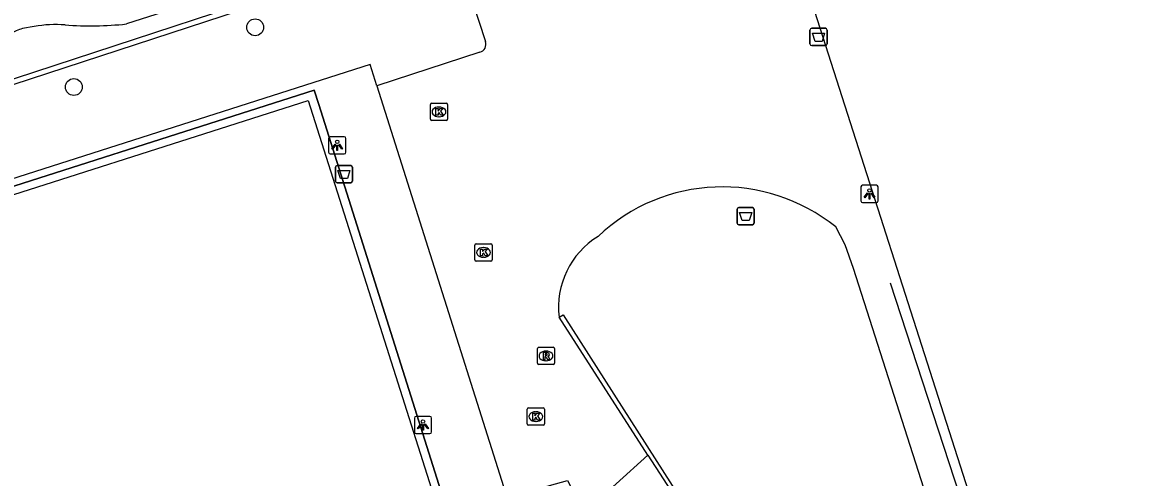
# Model space of a CAD drawing. Extents: x 158087 to 159494, y 382905 to 383981.
# Drawn here: x 159076.8 to 159142.1, y 383170.2 to 383196.6 of the extents above; entities that cross this region are included whole.
import ezdxf

# ---------------------------------------------------------------- set-up
doc = ezdxf.new("R2010")
doc.units = 0
for name, color, linetype in [('IMGEO_Afvalbak', 7, 'Continuous'), ('IMGEO_Boom', 7, 'Continuous'), ('IMGEO_Groenvoorziening', 7, 'Continuous'), ('IMGEO_Hek', 7, 'Continuous'), ('IMGEO_Kolk', 7, 'Continuous'), ('IMGEO_Lichtpunt', 7, 'Continuous'), ('IMGEO_Muur', 7, 'Continuous'), ('IMGEO_Rijbaan_lokaal_open', 7, 'Continuous'), ('IMGEO_Rioolput', 7, 'Continuous'), ('IMGEO_Terreindeel_gesloten', 7, 'Continuous'), ('IMGEO_Voetpad_open', 7, 'Continuous')]:
    doc.layers.add(name, color=color, linetype=linetype)

msp = doc.modelspace()

# ---------------------------------------------------------------- linework, layer by layer
at = {"layer": 'IMGEO_Afvalbak'}
for p, q in [((159122.541, 383196.266), (159123.331, 383196.266)), ((159123.331, 383196.266), (159122.541, 383196.266)), ((159122.441, 383195.366), (159122.441, 383196.166)), ((159122.441, 383196.166), (159122.441, 383195.366)), ((159123.431, 383196.166), (159123.431, 383195.366)), ((159123.431, 383195.366), (159123.431, 383196.166)), ((159123.331, 383195.266), (159122.541, 383195.266)), ((159122.541, 383195.266), (159123.331, 383195.266)), ((159094.931, 383187.411), (159094.931, 383188.211)), ((159094.931, 383188.211), (159094.931, 383187.411)), ((159095.031, 383188.311), (159095.821, 383188.311)), ((159095.821, 383188.311), (159095.031, 383188.311)), ((159095.921, 383188.211), (159095.921, 383187.411)), ((159095.921, 383187.411), (159095.921, 383188.211)), ((159095.821, 383187.311), (159095.031, 383187.311)), ((159095.031, 383187.311), (159095.821, 383187.311)), ((159118.215, 383184.98), (159118.215, 383185.78)), ((159118.215, 383185.78), (159118.215, 383184.98)), ((159118.315, 383185.88), (159119.105, 383185.88)), ((159119.105, 383185.88), (159118.315, 383185.88)), ((159119.205, 383185.78), (159119.205, 383184.98)), ((159119.205, 383184.98), (159119.205, 383185.78)), ((159119.105, 383184.88), (159118.315, 383184.88)), ((159118.315, 383184.88), (159119.105, 383184.88))]:
    msp.add_line(p, q, dxfattribs=at)
for points in [[(159122.584, 383195.98), (159123.288, 383195.98), (159123.139, 383195.51), (159122.733, 383195.51), (159122.584, 383195.98)], [(159095.074, 383188.025), (159095.778, 383188.025), (159095.629, 383187.555), (159095.223, 383187.555), (159095.074, 383188.025)], [(159118.358, 383185.594), (159119.062, 383185.594), (159118.913, 383185.124), (159118.507, 383185.124), (159118.358, 383185.594)]]:
    msp.add_lwpolyline(points, dxfattribs=at)
for centre, start, end in [((159122.541, 383196.166), 90, 180), ((159122.541, 383196.166), 90, 180), ((159123.331, 383196.166), 0, 90), ((159123.331, 383196.166), 360, 90), ((159122.541, 383195.366), 180, 270), ((159122.541, 383195.366), 180, 270), ((159123.331, 383195.366), 270, 0), ((159123.331, 383195.366), 270, 0), ((159095.031, 383188.211), 90, 180), ((159095.031, 383188.211), 90, 180), ((159095.821, 383188.211), 0, 90), ((159095.821, 383188.211), 360, 90), ((159095.031, 383187.411), 180, 270), ((159095.031, 383187.411), 180, 270), ((159095.821, 383187.411), 270, 0), ((159095.821, 383187.411), 270, 0), ((159118.315, 383185.78), 90, 180), ((159118.315, 383185.78), 90, 180), ((159119.105, 383185.78), 0, 90), ((159119.105, 383185.78), 360, 90), ((159118.315, 383184.98), 180, 270), ((159118.315, 383184.98), 180, 270), ((159119.105, 383184.98), 270, 0), ((159119.105, 383184.98), 270, 0)]:
    msp.add_arc(centre, 0.1, start, end, dxfattribs=at)
at = {"layer": 'IMGEO_Boom'}
for centre in [(159090.282, 383196.323), (159079.772, 383192.864)]:
    msp.add_circle(centre, 0.489, dxfattribs=at)
at = {"layer": 'IMGEO_Groenvoorziening'}
msp.add_lwpolyline([(159014.464, 383172.988), (159050.706, 383184.656), (159101.717, 383201.354)], dxfattribs=at)
at = {"layer": 'IMGEO_Hek'}
for points in [[(159014.464, 383172.988), (159050.706, 383184.656), (159101.717, 383201.354)], [(159036.947, 383132.672), (159024.774, 383170.651), (159093.702, 383192.677), (159093.966, 383191.844)], [(159093.966, 383191.844), (159108.125, 383147.064), (159126.439, 383089.532), (159057.655, 383067.6), (159045.555, 383105.615)], [(159127.081, 383181.524), (159134.816, 383157.855)]]:
    msp.add_lwpolyline(points, dxfattribs=at)
at = {"layer": 'IMGEO_Kolk'}
for p, q in [((159100.437, 383190.998), (159100.437, 383191.85)), ((159100.512, 383191.924), (159101.364, 383191.924)), ((159100.925, 383191.704), (159100.95, 383191.704)), ((159101.438, 383191.85), (159101.438, 383190.998)), ((159100.948, 383191.144), (159100.923, 383191.144)), ((159101.364, 383190.924), (159100.512, 383190.924)), ((159103.02, 383182.85), (159103.02, 383183.702)), ((159103.095, 383183.776), (159103.947, 383183.776)), ((159103.508, 383183.556), (159103.533, 383183.556)), ((159104.021, 383183.702), (159104.021, 383182.85)), ((159103.947, 383182.776), (159103.095, 383182.776)), ((159103.531, 383182.996), (159103.506, 383182.996)), ((159106.051, 383173.337), (159106.051, 383174.189)), ((159106.126, 383174.263), (159106.978, 383174.263)), ((159106.539, 383174.043), (159106.564, 383174.043)), ((159107.052, 383174.189), (159107.052, 383173.337)), ((159106.562, 383173.483), (159106.537, 383173.483)), ((159106.978, 383173.263), (159106.126, 383173.263))]:
    msp.add_line(p, q, dxfattribs=at)
for points in [[(159100.437, 383190.998), (159100.437, 383191.85)], [(159100.512, 383191.924), (159101.364, 383191.924)], [(159101.438, 383191.85), (159101.438, 383190.998)], [(159100.758, 383191.624), (159100.881, 383191.624), (159100.881, 383191.473), (159101.011, 383191.624), (159101.175, 383191.624), (159101.029, 383191.473), (159101.182, 383191.224), (159101.03, 383191.224), (159100.945, 383191.388), (159100.881, 383191.321), (159100.881, 383191.224), (159100.758, 383191.224), (159100.758, 383191.624)], [(159101.364, 383190.924), (159100.512, 383190.924)], [(159103.02, 383182.85), (159103.02, 383183.702)], [(159103.095, 383183.776), (159103.947, 383183.776)], [(159103.341, 383183.476), (159103.464, 383183.476), (159103.464, 383183.325), (159103.594, 383183.476), (159103.758, 383183.476), (159103.612, 383183.325), (159103.765, 383183.076), (159103.613, 383183.076), (159103.528, 383183.24), (159103.464, 383183.173), (159103.464, 383183.076), (159103.341, 383183.076), (159103.341, 383183.476)], [(159104.021, 383183.702), (159104.021, 383182.85)], [(159103.947, 383182.776), (159103.095, 383182.776)], [(159106.051, 383173.337), (159106.051, 383174.189)], [(159106.126, 383174.263), (159106.978, 383174.263)], [(159107.052, 383174.189), (159107.052, 383173.337)], [(159106.372, 383173.963), (159106.495, 383173.963), (159106.495, 383173.812), (159106.625, 383173.963), (159106.789, 383173.963), (159106.643, 383173.812), (159106.796, 383173.563), (159106.644, 383173.563), (159106.559, 383173.727), (159106.495, 383173.66), (159106.495, 383173.563), (159106.372, 383173.563), (159106.372, 383173.963)], [(159106.978, 383173.263), (159106.126, 383173.263)]]:
    msp.add_lwpolyline(points, dxfattribs=at)
for centre, start, end in [((159100.514, 383191.848), 91.55205, 178.44795), ((159100.514, 383191.848), 91.55205, 178.44795), ((159101.362, 383191.848), 1.55205, 88.44795), ((159101.362, 383191.848), 1.55205, 88.44795), ((159100.514, 383191), 181.55205, 268.44795), ((159100.514, 383191), 181.55205, 268.44795), ((159101.362, 383191), 271.55205, 358.44795), ((159101.362, 383191), 271.55205, 358.44795), ((159103.097, 383183.7), 91.55205, 178.44795), ((159103.097, 383183.7), 91.55205, 178.44795), ((159103.945, 383183.7), 1.55205, 88.44795), ((159103.945, 383183.7), 1.55205, 88.44795), ((159103.097, 383182.852), 181.55205, 268.44795), ((159103.097, 383182.852), 181.55205, 268.44795), ((159103.945, 383182.852), 271.55205, 358.44795), ((159103.945, 383182.852), 271.55205, 358.44795), ((159106.128, 383174.187), 91.55205, 178.44795), ((159106.128, 383174.187), 91.55205, 178.44795), ((159106.976, 383174.187), 1.55205, 88.44795), ((159106.976, 383174.187), 1.55205, 88.44795), ((159106.128, 383173.339), 181.55205, 268.44795), ((159106.128, 383173.339), 181.55205, 268.44795), ((159106.976, 383173.339), 271.55205, 358.44795), ((159106.976, 383173.339), 271.55205, 358.44795)]:
    msp.add_arc(centre, 0.0765, start, end, dxfattribs=at)
for centre, major_axis, ratio, start_param, end_param in [((159100.924, 383191.424), (-0.387, 0.002), 0.722429, 4.712389, 7.853982), ((159100.949, 383191.424), (-0.39, 0.002), 0.717154, 1.570796, 4.712389), ((159103.507, 383183.276), (-0.387, 0.002), 0.722429, 4.712389, 7.853982), ((159103.532, 383183.276), (-0.39, 0.002), 0.717154, 1.570796, 4.712389), ((159106.538, 383173.763), (-0.387, 0.002), 0.722429, 4.712389, 7.853982), ((159106.563, 383173.763), (-0.39, 0.002), 0.717154, 1.570796, 4.712389)]:
    msp.add_ellipse(centre, major_axis=major_axis, ratio=ratio, start_param=start_param, end_param=end_param, dxfattribs=at)
at = {"layer": 'IMGEO_Lichtpunt'}
for p, q in [((159094.541, 383189.886), (159094.541, 383189.079)), ((159094.541, 383189.886), (159094.541, 383189.079)), ((159095.443, 383189.981), (159094.635, 383189.981)), ((159095.443, 383189.981), (159094.635, 383189.981)), ((159095.537, 383189.079), (159095.537, 383189.886)), ((159095.537, 383189.079), (159095.537, 383189.886)), ((159094.635, 383188.985), (159095.443, 383188.985)), ((159094.635, 383188.985), (159095.443, 383188.985)), ((159125.392, 383187.072), (159125.392, 383186.265)), ((159125.392, 383187.072), (159125.392, 383186.265)), ((159126.294, 383187.167), (159125.486, 383187.167)), ((159126.294, 383187.167), (159125.486, 383187.167)), ((159126.388, 383186.265), (159126.388, 383187.072)), ((159126.388, 383186.265), (159126.388, 383187.072)), ((159125.486, 383186.171), (159126.294, 383186.171)), ((159125.486, 383186.171), (159126.294, 383186.171)), ((159099.512, 383173.681), (159099.512, 383172.874)), ((159099.512, 383173.681), (159099.512, 383172.874)), ((159100.414, 383173.776), (159099.606, 383173.776)), ((159100.414, 383173.776), (159099.606, 383173.776)), ((159100.508, 383172.874), (159100.508, 383173.681)), ((159100.508, 383172.874), (159100.508, 383173.681)), ((159099.606, 383172.78), (159100.414, 383172.78)), ((159099.606, 383172.78), (159100.414, 383172.78))]:
    msp.add_line(p, q, dxfattribs=at)
for points in [[(159094.915, 383189.55), (159094.954, 383189.522), (159094.766, 383189.26), (159094.728, 383189.287), (159094.915, 383189.55)], [(159095.017, 383189.502), (159095.064, 383189.502), (159095.064, 383189.18), (159095.017, 383189.18), (159095.017, 383189.502)], [(159095.127, 383189.522), (159095.165, 383189.549), (159095.352, 383189.287), (159095.313, 383189.259), (159095.127, 383189.522)], [(159125.766, 383186.736), (159125.805, 383186.708), (159125.617, 383186.446), (159125.579, 383186.473), (159125.766, 383186.736)], [(159125.868, 383186.688), (159125.915, 383186.688), (159125.915, 383186.366), (159125.868, 383186.366), (159125.868, 383186.688)], [(159125.978, 383186.708), (159126.016, 383186.735), (159126.203, 383186.473), (159126.164, 383186.445), (159125.978, 383186.708)], [(159099.886, 383173.345), (159099.925, 383173.317), (159099.737, 383173.055), (159099.699, 383173.082), (159099.886, 383173.345)], [(159100.098, 383173.317), (159100.136, 383173.344), (159100.323, 383173.082), (159100.284, 383173.054), (159100.098, 383173.317)], [(159099.988, 383173.297), (159100.035, 383173.297), (159100.035, 383172.975), (159099.988, 383172.975), (159099.988, 383173.297)]]:
    msp.add_lwpolyline(points, dxfattribs=at)
for centre in [(159095.04, 383189.684), (159125.891, 383186.87), (159100.011, 383173.479)]:
    msp.add_circle(centre, 0.0994, dxfattribs=at)
for centre, start, end in [((159094.635, 383189.886), 90, 180), ((159094.635, 383189.886), 90, 180), ((159095.443, 383189.886), 0, 90), ((159095.443, 383189.886), 0, 90), ((159094.635, 383189.079), 180, 270), ((159094.635, 383189.079), 180, 270), ((159095.443, 383189.079), 270, 0), ((159095.443, 383189.079), 270, 360), ((159125.486, 383187.072), 90, 180), ((159125.486, 383187.072), 90, 180), ((159126.294, 383187.072), 0, 90), ((159126.294, 383187.072), 0, 90), ((159125.486, 383186.265), 180, 270), ((159125.486, 383186.265), 180, 270), ((159126.294, 383186.265), 270, 0), ((159126.294, 383186.265), 270, 360), ((159099.606, 383173.681), 90, 180), ((159099.606, 383173.681), 90, 180), ((159100.414, 383173.681), 0, 90), ((159100.414, 383173.681), 0, 90), ((159099.606, 383172.874), 180, 270), ((159099.606, 383172.874), 180, 270), ((159100.414, 383172.874), 270, 0), ((159100.414, 383172.874), 270, 360)]:
    msp.add_arc(centre, 0.0946, start, end, dxfattribs=at)
at = {"layer": 'IMGEO_Muur'}
for points in [[(159107.9, 383179.523), (159108.126, 383179.653), (159115.915, 383167.47), (159115.707, 383167.406)], [(159113.046, 383171.536), (159107.9, 383179.523)], [(159113.046, 383171.536), (159115.707, 383167.406)]]:
    msp.add_lwpolyline(points, dxfattribs=at)
at = {"layer": 'IMGEO_Rijbaan_lokaal_open'}
for points in [[(159101.361, 383202.442), (159082.818, 383196.516)], [(159077.477, 383196.374), (159076.8, 383196.246)]]:
    msp.add_lwpolyline(points, dxfattribs=at)
for centre, radius, start, end in [((159077.419, 383193.807), 2.516, 104.24966, 121.57169), ((159078.716, 383189.167), 7.313, 85.68621, 99.75424), ((159080.704, 383217.55), 21.14, 266.09964, 275.73909)]:
    msp.add_arc(centre, radius, start, end, dxfattribs=at)
at = {"layer": 'IMGEO_Rioolput'}
for p, q in [((159106.638, 383176.852), (159106.638, 383177.704)), ((159106.713, 383177.778), (159107.565, 383177.778)), ((159107.126, 383177.558), (159107.151, 383177.558)), ((159107.639, 383177.704), (159107.639, 383176.852)), ((159107.565, 383176.778), (159106.713, 383176.778)), ((159107.149, 383176.998), (159107.124, 383176.998))]:
    msp.add_line(p, q, dxfattribs=at)
for points in [[(159106.638, 383176.852), (159106.638, 383177.704)], [(159106.713, 383177.778), (159107.565, 383177.778)], [(159107.227, 383177.476), (159106.975, 383177.478), (159106.975, 383177.078)], [(159107.153, 383177.397), (159107.099, 383177.397), (159107.099, 383177.316)], [(159107.099, 383177.316), (159107.151, 383177.316)], [(159107.639, 383177.704), (159107.639, 383176.852)], [(159107.565, 383176.778), (159106.713, 383176.778)], [(159106.975, 383177.078), (159107.099, 383177.078), (159107.099, 383177.24), (159107.11, 383177.24)], [(159107.157, 383177.211), (159107.228, 383177.078), (159107.368, 383177.078), (159107.303, 383177.204)]]:
    msp.add_lwpolyline(points, dxfattribs=at)
for centre, radius, start, end in [((159106.715, 383177.702), 0.0765, 91.55205, 178.44795), ((159106.715, 383177.702), 0.0765, 91.55205, 178.44795), ((159107.135, 383177.505), 0.19, 274.7715, 282.96867), ((159107.159, 383177.301), 0.0964, 77.00612, 93.18647), ((159107.173, 383177.358), 0.0378, 276.66336, 79.67722), ((159107.226, 383177.366), 0.109, 350.36119, 89.41601), ((159107.224, 383177.366), 0.112, 277.58423, 350.98172), ((159107.563, 383177.702), 0.0765, 1.55205, 88.44795), ((159107.563, 383177.702), 0.0765, 1.55205, 88.44795), ((159106.715, 383176.854), 0.0765, 181.55205, 268.44795), ((159106.715, 383176.854), 0.0765, 181.55205, 268.44795), ((159107.109, 383177.187), 0.0533, 26.02933, 88.69889), ((159107.208, 383177.151), 0.108, 29.51342, 73.79051), ((159107.563, 383176.854), 0.0765, 271.55205, 358.44795), ((159107.563, 383176.854), 0.0765, 271.55205, 358.44795)]:
    msp.add_arc(centre, radius, start, end, dxfattribs=at)
for centre, major_axis, ratio, start_param, end_param in [((159107.125, 383177.278), (-0.387, 0.002), 0.722429, 4.712389, 7.853982), ((159107.15, 383177.278), (-0.39, 0.002), 0.717154, 1.570796, 4.712389)]:
    msp.add_ellipse(centre, major_axis=major_axis, ratio=ratio, start_param=start_param, end_param=end_param, dxfattribs=at)
at = {"layer": 'IMGEO_Terreindeel_gesloten'}
msp.add_lwpolyline([(159093.36, 383192.082), (159125.835, 383089.834), (159058.021, 383068.168), (159046.059, 383105.549), (159025.463, 383170.406), (159093.36, 383192.082)], dxfattribs=at)
at = {"layer": 'IMGEO_Voetpad_open'}
for points in [[(159014.37, 383173.25), (159049.722, 383184.644), (159098.319, 383200.576), (159101.623, 383201.642)], [(159101.717, 383201.354), (159103.629, 383195.501)], [(159121.589, 383200.782), (159143.574, 383132.142), (159246.571, 383165.223), (159235.831, 383198.766)], [(159103.308, 383194.879), (159097.332, 383192.938)], [(159097.332, 383192.938), (159096.942, 383194.171), (159023.026, 383170.55), (159034.595, 383134.324), (159033.953, 383133.432), (159043.25, 383104.464), (159055.525, 383065.672), (159055.84, 383064.666), (159055.93, 383064.378)], [(159097.332, 383192.938), (159105.167, 383168.195)], [(159045.555, 383105.615), (159057.655, 383067.6), (159126.439, 383089.532), (159108.125, 383147.064), (159093.966, 383191.844), (159093.702, 383192.677), (159024.774, 383170.651), (159036.947, 383132.672)], [(159140.005, 383135.341), (159124.966, 383182.347), (159124.481, 383183.712), (159123.931, 383184.753)], [(159105.167, 383168.195), (159105.805, 383169.02), (159106.505, 383169.548), (159108.377, 383170.064), (159109.379, 383168.2), (159113.046, 383171.536)]]:
    msp.add_lwpolyline(points, dxfattribs=at)
for centre, radius, start, end in [((159103.186, 383195.336), 0.473, 284.99526, 20.41029), ((159117.358, 383176.617), 10.459, 51.06503, 133.53214), ((159112.663, 383180.109), 4.798, 121.51852, 187.01959)]:
    msp.add_arc(centre, radius, start, end, dxfattribs=at)

doc.saveas('drawing.dxf')
